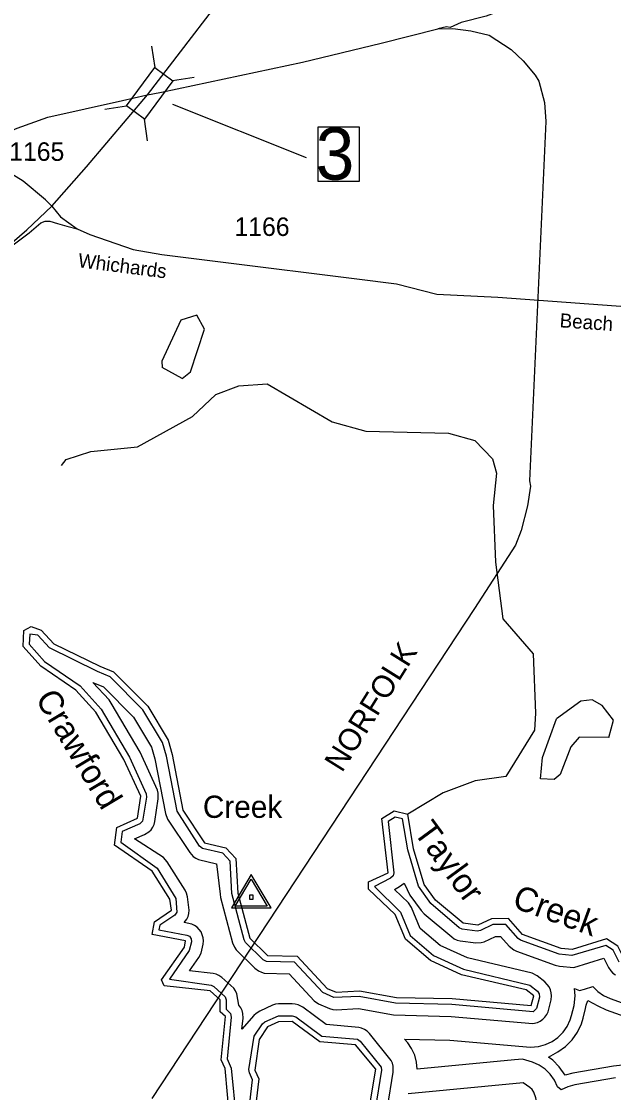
# Model space of a CAD drawing. Extents: x 2532689 to 2764727, y 536648 to 732970.
# Drawn here: x 2572363 to 2576359, y 646803 to 654034 of the extents above; entities that cross this region are included whole.
import ezdxf

# ---------------------------------------------------------------- set-up
doc = ezdxf.new("R2010")
doc.units = 0
for name, color, linetype in [('Exist Hydrographic Buffer Line', 7, 'Continuous'), ('Exist Hydrographic Creek Double Shore', 7, 'Continuous'), ('Exist Hydrographic Creek Single Shore', 7, 'Continuous'), ('Exist Hydrographic Pond Under 1500 Sq Ft', 7, 'Continuous'), ('Exist Hydrographic River Shore', 7, 'Continuous'), ('Exist Hydrographic Stream Label', 7, 'Continuous'), ('Exist Railroad Mainline', 7, 'Continuous'), ('Exist Railroad Mainline Label', 7, 'Continuous'), ('Exist Road Primary US Attributed', 7, 'Continuous'), ('Exist Road Primary US Ramp 1 Lane  Attributed', 7, 'Continuous'), ('Exist Road Primary US Structure Standard Bridge CELL', 7, 'Continuous'), ('Exist Road Primary US Structure Standard Bridge Number Label', 7, 'Continuous'), ('Exist Road Secondary Type 51 Attributed', 7, 'Continuous'), ('Exist Road Secondary Type 51 Label', 7, 'Continuous'), ('Exist Road Secondary Type 51 Number Label', 7, 'Continuous'), ('Exist Survey Geodetic Marker CELL', 7, 'Continuous'), ('Exist Survey Geodetic Marker Label', 7, 'Continuous')]:
    doc.layers.add(name, color=color, linetype=linetype)

msp = doc.modelspace()

# ---------------------------------------------------------------- linework, layer by layer
at = {"layer": 'Exist Hydrographic Buffer Line'}
for points in [[(2575817.4, 647348.2), (2575268, 647397), (2574888, 647405.4), (2574641.8, 647450.2), (2574471.4, 647443.7), (2574397.9, 647477.3), (2574205.4, 647683.3), (2574016.1, 647688.6), (2573995.2, 647699.3), (2573876.3, 647816), (2573865.4, 647834.3), (2573783.2, 648147.7), (2573770.9, 648365.8), (2573721.3, 648419.1), (2573585.5, 648451.3), (2573566, 648466.8), (2573413.9, 648701.9), (2573341.1, 649074.9), (2573316.3, 649165.6), (2573183.4, 649387.5), (2572962.4, 649608.8), (2572875.6, 649645.6), (2572551.9, 649806), (2572473.7, 649890.4), (2572419, 649898.3), (2572414.9, 649829.2), (2572519.7, 649712.1), (2572758.8, 649547.8), (2572900.7, 649392.2), (2573091.8, 649067.8), (2573204.7, 648819.5), (2573207.6, 648797.1), (2573181, 648634.4), (2573162.3, 648617.8)], [(2573851.5, 647229.7), (2573858.7, 647304.6), (2573857.4, 647336.8), (2573851.9, 647357), (2573843.3, 647375.9), (2573831.2, 647393.1), (2573824.2, 647430.8), (2573817, 647470.4), (2573808.2, 647489.4), (2573796.3, 647506.5), (2573715.3, 647579.2), (2573696.3, 647592.9), (2573677.2, 647601.7), (2573656.9, 647607.2), (2573498, 647624.7), (2573561.5, 647715.2), (2573575.9, 647743), (2573589.2, 647805.1), (2573591.3, 647827), (2573589.4, 647847.9), (2573583.9, 647868.1), (2573575.3, 647887.1), (2573563.2, 647904.2), (2573548.4, 647919), (2573531.2, 647931), (2573512.3, 647939.8), (2573461.9, 647951), (2573479.3, 647973.3), (2573487.9, 647992.3), (2573493.5, 648012.5), (2573495.3, 648033.3), (2573484.2, 648124.3), (2573477.9, 648149.5), (2573469.3, 648168.5), (2573346.4, 648361.6), (2573322.4, 648389.2), (2573126.6, 648514.7), (2573194.5, 648544.5), (2573223.4, 648562.5), (2573238.2, 648577.3), (2573250.3, 648594.4), (2573258.9, 648613.3), (2573264.4, 648633.6), (2573287, 648785.5), (2573286.4, 648823.8), (2573281, 648844.1), (2573164.4, 649100.9), (2572969.8, 649432.8), (2572954.4, 649453.2), (2572845.5, 649571.5), (2572916.9, 649541.3), (2573119.6, 649338), (2573241.9, 649133.7), (2573263.2, 649056.5), (2573335.4, 648686.6), (2573349.3, 648649.5), (2573499.2, 648422.6), (2573522, 648396.9), (2573539.2, 648384.9), (2573558.3, 648376.1), (2573679.4, 648346.7), (2573703.4, 648143.2), (2573707.1, 648119.2), (2573788.3, 647813.8), (2573800.2, 647784.5), (2573812.3, 647767.4), (2573939.2, 647642.2), (2573963.2, 647624), (2573982.3, 647615.2), (2574002.4, 647609.7), (2574169.9, 647604.2), (2574339.5, 647422.7), (2574367.2, 647400.7), (2574441.2, 647369.5), (2574465.4, 647362.6), (2574486.3, 647360.8), (2574637, 647369.7), (2574873.7, 647326.7), (2575263.7, 647317.1), (2575813.5, 647268.3)], [(2576076.7, 647728.7), (2575991.6, 647737.7), (2575731.6, 647832.3), (2575715, 647843.6), (2575633.2, 647937.5), (2575544.6, 647936.4), (2575461.5, 647897), (2575439.2, 647893.4), (2575337.3, 647906.1), (2575318.4, 647914.8), (2575125.1, 648078.5), (2575042, 648195.9), (2574969.8, 648441), (2574936, 648649.7), (2574886.2, 648661.9), (2574838.8, 648631.8), (2574877.2, 648286.2), (2574872, 648266.1), (2574854, 648249.8), (2574745.9, 648193.2), (2574921.2, 648021.1), (2574987.5, 647862.1), (2575144.9, 647727.7), (2575347.3, 647635.2), (2575794.3, 647527.8), (2575846, 647486.5), (2575857.7, 647469.6), (2575859.3, 647446.5), (2575839, 647369.6), (2575817.4, 647348.2)], [(2573162.3, 648617.8), (2573043, 648565.4), (2573033.9, 648493.1), (2573279, 648318.7), (2573404.9, 648113.7), (2573412.7, 648019.6), (2573397.5, 648000.1), (2573296.8, 647932.7), (2573291.5, 647902.3), (2573478.7, 647866.4), (2573496.9, 647857.7), (2573508.6, 647840.7), (2573510.5, 647819.8), (2573495.9, 647761.1), (2573361.4, 647569.3), (2573643.1, 647528.4), (2573662.4, 647519.1), (2573738.9, 647449.4), (2573744.2, 647429.9), (2573745.1, 647365.1), (2573774, 647335.9), (2573778.9, 647312.1), (2573752, 647029.6), (2573778.1, 646968), (2573812.9, 646624.9)], [(2574995.1, 648051.9), (2574976.2, 648082.8), (2574881.5, 648174.3), (2574914.5, 648194.2), (2574945.8, 648216.4), (2574965.3, 648173.3), (2574983.6, 648136.5), (2575060.5, 648031.3), (2575080.2, 648010.2), (2575267.2, 647853.5), (2575284.2, 647841.6), (2575303.2, 647832.7), (2575323.5, 647827.3), (2575429.6, 647814.1), (2575465, 647814.9), (2575485.3, 647820.4), (2575563, 647856.6), (2575597.3, 647857), (2575654.7, 647791), (2575685.3, 647765.9), (2575704.3, 647757.1), (2575964.3, 647662.5), (2575994.5, 647655.8), (2576090.5, 647647.1)], [(2575813.5, 647268.3), (2575845.2, 647276.9), (2575864.3, 647285.7), (2575881.5, 647297.7), (2575896.3, 647312.5), (2575908.4, 647329.6), (2575917, 647348.6), (2575937.1, 647427.7), (2575940.3, 647455.9), (2575938.5, 647476.7), (2575933, 647497), (2575924.4, 647515.9), (2575912.3, 647533), (2575895, 647549.7), (2575844, 647590.4), (2575810.3, 647609.3), (2575373, 647711.3), (2575188.4, 647795.8), (2575053.9, 647910.5), (2574995.1, 648051.9)], [(2576396.4, 647683.1), (2576357.2, 647763.3), (2576306.4, 647796.5), (2576076.7, 647728.7)], [(2576090.5, 647647.1), (2576294.1, 647709), (2576324.6, 647648), (2576340.2, 647623.5), (2576355, 647608.7), (2576372.2, 647596.7)], [(2575797.9, 647109.1), (2575852.8, 647113.9), (2575899.9, 647126.5), (2575944.2, 647147.1), (2575984.2, 647175.1), (2576018.9, 647209.6), (2576046.8, 647249.6), (2576067.3, 647293.9), (2576076.5, 647323.9), (2576092.5, 647390.1), (2576100.3, 647455.9), (2576096, 647504.5), (2576128.8, 647492.8), (2576163, 647501), (2576219.8, 647518.6), (2576252.2, 647486.1), (2576292.2, 647458.2), (2576336.5, 647437.5), (2576689.2, 647310.3)], [(2574833.7, 646702.8), (2574872.8, 646940.3), (2574872.4, 646980.5), (2574867.1, 647000.8), (2574858.3, 647019.8), (2574711.1, 647201.2), (2574695.5, 647216.9), (2574678.2, 647228.9), (2574659.2, 647237.7), (2574639.1, 647243.1), (2574420.1, 647261.5), (2574261.6, 647378.2), (2574231.2, 647394.4), (2574210.9, 647399.8), (2574190.2, 647401.6), (2574097.7, 647401.2), (2574077.4, 647399.4), (2574057.1, 647393.9), (2573972.1, 647353.4), (2573947, 647337.3), (2573932.3, 647322.5), (2573851.5, 647229.7)], [(2576419.3, 646986.6), (2576358.2, 646981.3), (2576084.3, 646934.1), (2576031.8, 646920.3), (2575993, 646977.3), (2575948.8, 647021.6), (2575920.5, 647041.4), (2575984.2, 647077.9), (2576035.7, 647113.9), (2576080, 647158.3), (2576116.1, 647209.6), (2576142.5, 647266.5), (2576154.2, 647305.1), (2576170.2, 647371.4), (2576174.7, 647393.4), (2576186.6, 647424.6), (2576252.2, 647388.9), (2576309, 647362.3), (2576662.3, 647235.1)], [(2573897.8, 646675.2), (2573923.2, 646888.7), (2573901.7, 646936.6), (2573898.8, 646958.5), (2573933.9, 647183.4), (2573990.9, 647267.8), (2574006.7, 647281.3), (2574098, 647321.2), (2574190.2, 647321.6), (2574214, 647313.8), (2574390.8, 647183.6), (2574631.9, 647162.5), (2574649.3, 647150.4), (2574791.8, 646973.4), (2574793.7, 646953.3), (2574750.2, 646689.1)], [(2575744.9, 647027.2), (2575689.8, 647024.5), (2575034.2, 646959.8), (2575030.1, 647008.4), (2575017.2, 647055.5), (2574996.7, 647099.7), (2574970.4, 647137.7), (2574949.3, 647163.5), (2575255.1, 647157.2), (2575797.9, 647109.1)], [(2576371.8, 646902.5), (2576097.8, 646855.3), (2576049.6, 646842.5), (2576005.3, 646821.9), (2575980.3, 646841.6), (2575959.8, 646885.9), (2575931.7, 646925.9), (2575897.3, 646960.4), (2575857.3, 646988.4), (2575813, 647009), (2575744.9, 647027.2)], [(2575749.7, 646869), (2574973.5, 646793.1)], [(2575943, 646582.4), (2575893.6, 646517.5), (2575835.4, 646768), (2575821.2, 646805.9), (2575809.3, 646823), (2575794.6, 646837.8), (2575749.7, 646869)]]:
    msp.add_lwpolyline(points, dxfattribs=at)
at = {"layer": 'Exist Hydrographic Creek Double Shore'}
for points in [[(2573769.3, 646614.5), (2573738.3, 646964.5), (2573711.2, 647022.6), (2573739.3, 647316), (2573705.3, 647347.4), (2573704.3, 647429.3), (2573636.2, 647489), (2573327.2, 647522.5), (2573309.3, 647564.4), (2573463.3, 647784), (2573471.3, 647827), (2573245.1, 647870.4), (2573260.3, 647956.4), (2573375.1, 648033.3), (2573365.3, 648108.4), (2573245.1, 648297.2), (2572991.3, 648474.1), (2573006.3, 648592.9), (2573146.3, 648654.4), (2573168.2, 648803), (2573055.3, 649051.3), (2572866.2, 649371.9), (2572729.2, 649520.6), (2572493.2, 649681.8), (2572374.1, 649814.9), (2572380.2, 649923.4), (2572429.2, 649948.5), (2572496.1, 649924.9), (2572581.2, 649833.1), (2572893.3, 649681.6), (2572985.1, 649642.6), (2573215.2, 649412.3), (2573353.2, 649181.5), (2573380.3, 649084.1), (2573453.3, 648709.5), (2573599.3, 648488.9), (2573742.2, 648455.3), (2573810.3, 648382.5), (2573823.2, 648150), (2573904.2, 647844.6), (2574023.3, 647728), (2574223.2, 647722.9), (2574427.3, 647504.6), (2574486.3, 647480.8), (2574644.2, 647490.5), (2574895.2, 647444.7), (2575270.2, 647436.9), (2575804.2, 647389.6)], [(2575804.2, 647389.6), (2575820.2, 647455.9), (2575769.3, 647496.6), (2575334.2, 647597.1), (2575123.2, 647693.6), (2574954.2, 647837.8), (2574884.3, 648005.7), (2574706.3, 648175.7), (2574705.3, 648225), (2574837.2, 648286.2), (2574796.2, 648652.2), (2574879.2, 648704.8), (2574971.3, 648682.3)], [(2576080.2, 647768.5), (2576005.3, 647775.3), (2575745.3, 647869.8), (2575651.2, 647977.7), (2575535.2, 647976.3), (2575444.3, 647933.2), (2575344.3, 647945.5), (2575157.3, 648102.1), (2575080.2, 648207.3), (2575009.2, 648447.4), (2574971.3, 648682.3)], [(2575717.2, 646745.9), (2574985.2, 646673.6), (2574862.2, 646570.1), (2574864.2, 646445.5), (2574824.2, 646361.8), (2574749.2, 646368.6), (2574714.3, 646459.1), (2574710.2, 646692), (2574754.3, 646959.7), (2574618.2, 647124.9), (2574376.2, 647144.7), (2574190.2, 647281.6), (2574098.2, 647281.2), (2574024.3, 647245.4), (2573967.3, 647161), (2573938.2, 646953), (2573964.3, 646894.9), (2573935.3, 646650.8), (2573804.3, 646573.3)]]:
    msp.add_lwpolyline(points, dxfattribs=at)
at = {"layer": 'Exist Hydrographic Creek Single Shore'}
msp.add_lwpolyline([(2572633.1, 651036.8), (2572666.1, 651077.5), (2572831.1, 651130.2), (2573147.1, 651162.7), (2573518.3, 651368.1), (2573674.1, 651515.6), (2573831.2, 651574.5), (2574022.1, 651588.8), (2574461.1, 651330.7), (2574687.3, 651267.7), (2575246.2, 651254.2), (2575422.2, 651205.5), (2575541.3, 651082.2), (2575568.2, 650984.8), (2575547.3, 650767.3), (2575563.3, 650383.8), (2575612.3, 650001.7), (2575816.3, 649763.8), (2575833.3, 649363.9), (2575826.3, 649248.7), (2575632.2, 648935.6), (2575425.3, 648907.5), (2575210.2, 648826.5), (2574971.3, 648682.3)], dxfattribs=at)
at = {"layer": 'Exist Hydrographic Pond Under 1500 Sq Ft'}
msp.add_line((2573447.1, 651624.6), (2573312.2, 651697.9), dxfattribs=at)
for points in [[(2573547.2, 652052.1), (2573439.1, 652018.3), (2573311.2, 651740.6), (2573312.2, 651697.9)], [(2573447.1, 651624.6), (2573504.1, 651669.6), (2573598.2, 651955.7), (2573547.2, 652052.1)], [(2576327.3, 649200.1), (2576358.2, 649316.2), (2576282.2, 649414.9), (2576214.3, 649454.9), (2576139.2, 649445.3), (2575975.2, 649326.9)], [(2575999.2, 648950.4), (2575958.2, 648915.9), (2575866.3, 648922), (2575880.3, 649063.8), (2575975.2, 649326.9)], [(2576327.3, 649200.1), (2576127.4, 649201.8), (2576070.3, 649137.2), (2575999.2, 648950.4)]]:
    msp.add_lwpolyline(points, dxfattribs=at)
at = {"layer": 'Exist Hydrographic River Shore'}
msp.add_lwpolyline([(2579166.4, 647663.5), (2578882.4, 647665.2), (2578849.4, 647690.1), (2578675.3, 647610.8), (2578442.4, 647614.5), (2578218.3, 647575.9), (2578116.4, 647667), (2578032.3, 647689.9), (2577908.2, 647655.3), (2577702.4, 647535.3), (2577317.3, 647601.8), (2577224.4, 647667), (2576959.2, 647570.9), (2576784.3, 647573.8), (2576432.3, 647700.6), (2576388.4, 647790.8), (2576312.3, 647840.3), (2576080.2, 647768.5)], dxfattribs=at)
at = {"layer": 'Exist Railroad Mainline'}
for points in [[(2581307.4, 656112.2), (2580975.2, 656119.8), (2580915.3, 656114.4), (2580899.2, 656124.2), (2580879.2, 656123.8), (2580827.7, 656096.7), (2577559.7, 654848.9), (2575498.9, 654070.4), (2575331.6, 654027.2), (2575256.4, 653994), (2575232.3, 653997.3), (2575172.4, 653984.3)], [(2564333.6, 649494.1), (2564516.9, 649751.7), (2564547.7, 649800.5), (2564612.4, 649865.5), (2564845.2, 650034.2), (2565001.7, 650109.4), (2567927.2, 651376.6), (2568400.9, 651587.8), (2569468, 652056.8), (2570647.7, 652581.6), (2571657, 653023.6), (2572335.4, 653312.7), (2572542.2, 653388.7), (2573046.2, 653501.2), (2573203.8, 653536), (2573308.2, 653556.2), (2574260.9, 653760.3), (2574790.3, 653886.8), (2575172.4, 653984.3)], [(2575172.4, 653984.3), (2575274.4, 653986.2), (2575396.9, 653970.4), (2575519.6, 653940.9), (2575667.2, 653845.8), (2575748.8, 653769.3), (2575830.6, 653671.2), (2575855.5, 653631.5), (2575894.2, 653486.3), (2575903, 653358.6), (2575792.4, 650932.2), (2575799.1, 650896.4), (2575779.5, 650763.9), (2575734.7, 650597), (2575696.7, 650498.2), (2575421.1, 650070.8), (2573243.7, 646762)]]:
    msp.add_lwpolyline(points, dxfattribs=at)
at = {"layer": 'Exist Road Primary US Attributed'}
for points in [[(2573212.9, 653537.8), (2573905.7, 654441.6), (2575474.3, 656397.1), (2576127.8, 657208.2), (2576246.2, 657402.9), (2576285.7, 657481.8), (2576344.1, 657585.4), (2576532.2, 658116.5)], [(2572567.5, 652787), (2572802.7, 653052.7), (2573212.9, 653537.8)], [(2569836.2, 650946.8), (2571819.3, 652195.3), (2572173.5, 652439.1), (2572234.7, 652485.4), (2572399, 652627.8), (2572567.5, 652787)]]:
    msp.add_lwpolyline(points, dxfattribs=at)
at = {"layer": 'Exist Road Primary US Ramp 1 Lane  Attributed'}
msp.add_lwpolyline([(2572234.7, 652485.4), (2572306.4, 652527), (2572415, 652606.7), (2572494.7, 652673.7), (2572522.5, 652685.3), (2572554.8, 652685.3), (2572605.7, 652670.2), (2572669.2, 652651.8), (2572738.5, 652634.4)], dxfattribs=at)
at = {"layer": 'Exist Road Primary US Structure Standard Bridge CELL'}
for p, q in [((2573264.7, 653722.9), (2573243, 653868.5)), ((2573382.9, 653635.4), (2573528.4, 653657.1)), ((2572926.8, 653442.7), (2573072.3, 653464.4)), ((2573215, 653229.3), (2573193.3, 653374.8))]:
    msp.add_line(p, q, dxfattribs=at)
msp.add_lwpolyline([(2573072.3, 653464.4), (2573264.1, 653723.4), (2573385.1, 653633.8), (2573193.3, 653374.8)], close=True, dxfattribs=at)
at = {"layer": 'Exist Road Primary US Structure Standard Bridge Number Label'}
msp.add_line((2573383.3, 653475.6), (2574284.8, 653116.4), dxfattribs=at)
msp.add_lwpolyline([(2574366.8, 653322.5), (2574642.5, 653322.5), (2574642.5, 652954.3), (2574366.8, 652954.3)], close=True, dxfattribs=at)
at = {"layer": 'Exist Road Secondary Type 51 Attributed'}
for points in [[(2572567.5, 652787), (2572525.9, 652830.9), (2572374.5, 652955.5), (2572239.3, 653038.9), (2572210.5, 653053.9), (2572176.9, 653056.2), (2572134.2, 653043.5), (2571883.3, 652908)], [(2572567.5, 652787), (2572627.6, 652714.2), (2572738.5, 652634.4), (2572824.1, 652596.3), (2573117.5, 652494.1), (2573311.1, 652459.9), (2573723.7, 652409.1), (2574627.5, 652295.5), (2574894.1, 652262.6), (2575167.4, 652193.9), (2575578, 652172.1), (2575855.5, 652152.2)], [(2575855.5, 652152.2), (2576805.9, 652083.9), (2576884, 652067.7), (2577070.2, 651961.3), (2577381.7, 651775.3), (2577693.1, 651707.4), (2577833.9, 651676), (2578306.9, 651525.4), (2578705.3, 651399.1), (2578770.1, 651364.3), (2578790.2, 651344.7), (2579228.2, 650939.3), (2579274.9, 650904.1), (2579562.3, 650739.7), (2579809.1, 650594.7), (2580090.3, 650436), (2580205, 650402.3), (2580373, 650346.3)]]:
    msp.add_lwpolyline(points, dxfattribs=at)
at = {"layer": 'Exist Survey Geodetic Marker CELL'}
for points in [[(2574048, 648049), (2573914.1, 648275), (2573780.6, 648049)], [(2574022.1, 648061.1), (2573806.6, 648061.1), (2573914.1, 648243.2)], [(2573926.4, 648107.7), (2573926.4, 648135.9), (2573902.1, 648135.9), (2573902.1, 648107.7)]]:
    msp.add_lwpolyline(points, close=True, dxfattribs=at)

# ---------------------------------------------------------------- texts
at = {"layer": 'Exist Hydrographic Stream Label'}
for s, rotation, p in [('Crawford', 300.87759, (2572453.2, 649463.3)), ('Taylor', 306.23931, (2575005.4, 648561.2)), ('Creek', 340.03042, (2575667.7, 648055.7))]:
    msp.add_text(s, height=164.04, rotation=rotation, dxfattribs=at).set_placement(p)
at = {"layer": 'Exist Railroad Mainline Label'}
msp.add_text('NORFOLK', height=150, rotation=58.01777, dxfattribs=at).set_placement((2574526.6, 648958))
at = {"layer": 'Exist Road Primary US Structure Standard Bridge Number Label'}
msp.add_text('3', height=350, dxfattribs=at).set_placement((2574349.3, 652966.1))
at = {"layer": 'Exist Road Secondary Type 51 Label'}
for s, rotation, p in [('Whichards', 352.68849, (2572741.4, 652375.5)), ('Beach', 355.89136, (2575993, 651969.8))]:
    msp.add_text(s, height=95, rotation=rotation, dxfattribs=at).set_placement(p)
at = {"layer": 'Exist Road Secondary Type 51 Number Label'}
for s, p in [('1165', (2572280.6, 653093.4)), ('1166', (2573801, 652586.4))]:
    msp.add_text(s, height=125, rotation=359.94, dxfattribs=at).set_placement(p)
at = {"layer": 'Exist Survey Geodetic Marker Label'}
msp.add_text('Creek', height=150, dxfattribs=at).set_placement((2573587.8, 648657.3))

doc.saveas('drawing.dxf')
